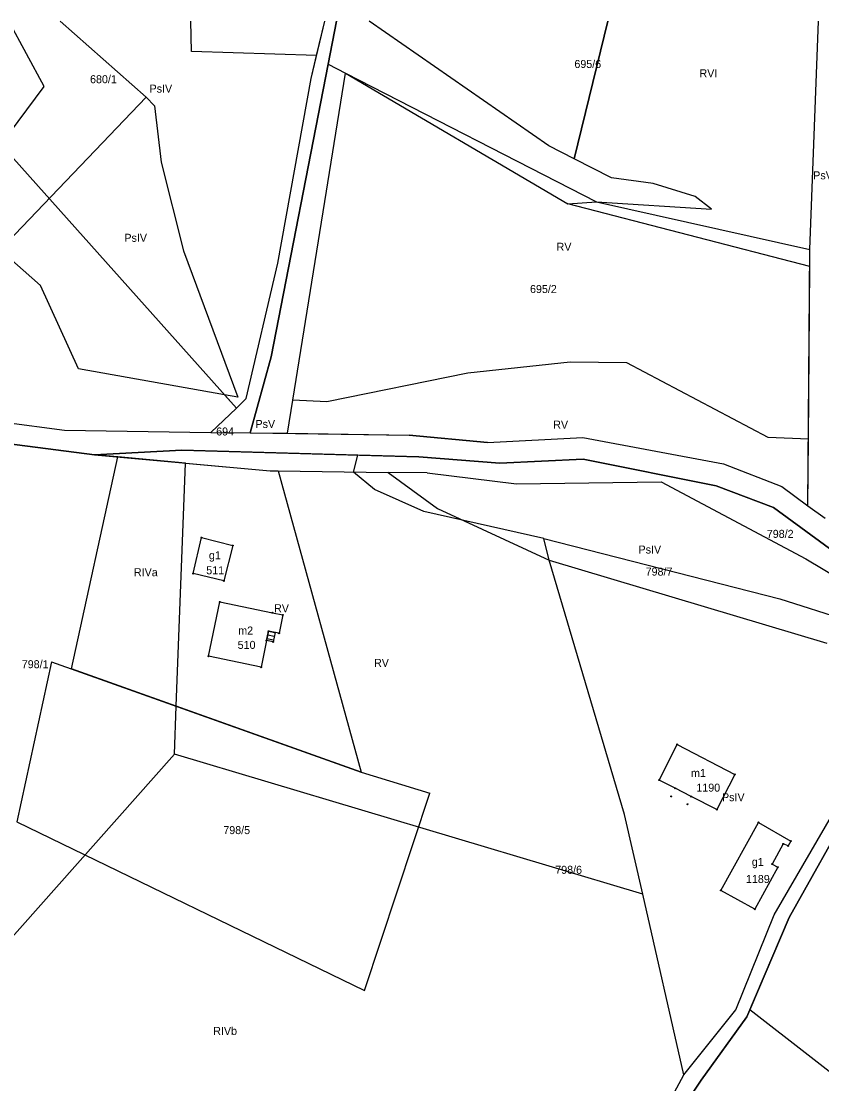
# Model space of a CAD drawing. Extents: x 7498273 to 7499989, y 5499795 to 5500810.
# Drawn here: x 7499540.8 to 7499690.9, y 5500610.4 to 5500809.6 of the extents above; entities that cross this region are included whole.
import ezdxf

# ---------------------------------------------------------------- set-up
doc = ezdxf.new("R2010")
doc.units = 0
for name, color, linetype in [('209-oznaczenie konturu klasyfikacyjnego', 7, 'Continuous'), ('211-numer działki ewidencyjnej', 7, 'Continuous'), ('217-kontur klasyfikacyjny', 7, 'Continuous'), ('218-kontur użytku gruntowego', 7, 'Continuous'), ('219-działka ewidencyjna', 7, 'Continuous'), ('312-budynek ewidencyjny', 7, 'Continuous'), ('312-oznaczenie budynku ewidencyjnego', 7, 'Continuous'), ('312-oznaczenie budynku ewidencyjnego-Atr117', 7, 'Continuous'), ('352-schody', 7, 'Continuous'), ('Punkt budynku', 7, 'Continuous')]:
    doc.layers.add(name, color=color, linetype=linetype)

# ---------------------------------------------------------------- blocks, each defined once
blk = doc.blocks.new('PUNKTBUD')
blk.add_circle((0, 0), 0.09)

msp = doc.modelspace()

# ---------------------------------------------------------------- linework, layer by layer
at = {"layer": '217-kontur klasyfikacyjny'}
for points in [[(7499545.08, 5500797.34), (7499538.502, 5500809.555)], [(7499564.25, 5500795.32), (7499548.098, 5500809.555)], [(7499572.75, 5500803.86), (7499572.622, 5500809.555)], [(7499596.18, 5500803.14), (7499597.713, 5500809.555)], [(7499599.94, 5500809.555), (7499598.38, 5500801.5)], [(7499639.71, 5500786.21), (7499606.021, 5500809.555)], [(7499650.807, 5500809.555), (7499644.49, 5500783.78)], [(7499688.68, 5500766.75), (7499690.297, 5500809.555)], [(7499596.18, 5500803.14), (7499572.75, 5500803.86)], [(7499595.15, 5500798.84), (7499596.18, 5500803.14)], [(7499598.38, 5500801.5), (7499587.67, 5500746.64)], [(7499591.72, 5500738.57), (7499601.59, 5500799.85)], [(7499601.59, 5500799.85), (7499643.29, 5500775.34)], [(7499537, 5500786.42), (7499545.08, 5500797.34)], [(7499588.95, 5500764.19), (7499595.15, 5500798.84)], [(7499536.85, 5500766.69), (7499564.25, 5500795.32)], [(7499564.25, 5500795.32), (7499565.8, 5500793.68)], [(7499565.8, 5500793.68), (7499567.05, 5500783.16)], [(7499644.49, 5500783.78), (7499639.71, 5500786.21)], [(7499651.48, 5500780.22), (7499644.49, 5500783.78)], [(7499567.05, 5500783.16), (7499571.22, 5500766.53)], [(7499659.33, 5500779.14), (7499651.48, 5500780.22)], [(7499667.17, 5500776.72), (7499659.33, 5500779.14)], [(7499643.29, 5500775.34), (7499648.65, 5500775.7)], [(7499688.66, 5500763.62), (7499643.29, 5500775.34)], [(7499648.65, 5500775.7), (7499670.23, 5500774.35)], [(7499670.23, 5500774.35), (7499667.17, 5500776.72)], [(7499544.41, 5500760.05), (7499536.85, 5500766.69)], [(7499571.22, 5500766.53), (7499581.44, 5500739.11)], [(7499688.66, 5500763.62), (7499688.68, 5500766.75)], [(7499583, 5500738.83), (7499588.95, 5500764.19)], [(7499688.41, 5500731.22), (7499688.66, 5500763.62)], [(7499551.52, 5500744.4), (7499544.41, 5500760.05)], [(7499587.67, 5500746.64), (7499583.73, 5500732.43)], [(7499643.72, 5500745.68), (7499624.53, 5500743.59)], [(7499654.36, 5500745.51), (7499643.72, 5500745.68)], [(7499680.85, 5500731.57), (7499654.36, 5500745.51)], [(7499578.92, 5500739.55), (7499551.52, 5500744.4)], [(7499624.53, 5500743.59), (7499598.14, 5500738.22)], [(7499581.17, 5500737.03), (7499578.92, 5500739.55)], [(7499581.44, 5500739.11), (7499578.92, 5500739.55)], [(7499581.17, 5500737.03), (7499583, 5500738.83)], [(7499590.71, 5500732.33), (7499591.72, 5500738.57)], [(7499598.14, 5500738.22), (7499591.72, 5500738.57)], [(7499576.36, 5500732.51), (7499581.17, 5500737.03)], [(7499537.58, 5500734.4), (7499548.9, 5500732.93)], [(7499548.9, 5500732.93), (7499576.36, 5500732.51)], [(7499583.73, 5500732.43), (7499590.71, 5500732.33)], [(7499590.71, 5500732.33), (7499613.53, 5500732.01)], [(7499613.53, 5500732.01), (7499628.25, 5500730.61)], [(7499628.25, 5500730.61), (7499646.12, 5500731.52)], [(7499646.12, 5500731.52), (7499672.47, 5500726.6)], [(7499688.41, 5500731.22), (7499680.85, 5500731.57)], [(7499554.57, 5500728.32), (7499532.73, 5500731.09)], [(7499688.31, 5500718.73), (7499688.41, 5500731.22)], [(7499550.24, 5500688.17), (7499558.89, 5500727.92)], [(7499570.92, 5500729.17), (7499554.57, 5500728.32)], [(7499558.89, 5500727.92), (7499554.57, 5500728.32)], [(7499571.63, 5500726.74), (7499558.89, 5500727.92)], [(7499603.93, 5500728.25), (7499570.92, 5500729.17)], [(7499603.11, 5500725.08), (7499603.93, 5500728.25)], [(7499615.37, 5500727.93), (7499603.93, 5500728.25)], [(7499630.53, 5500726.75), (7499615.37, 5500727.93)], [(7499646.15, 5500727.48), (7499630.53, 5500726.75)], [(7499671.11, 5500722.46), (7499646.15, 5500727.48)], [(7499569.88, 5500681.18), (7499571.63, 5500726.74)], [(7499571.63, 5500726.74), (7499587.48, 5500725.28)], [(7499672.47, 5500726.6), (7499683.45, 5500722.38)], [(7499587.48, 5500725.28), (7499588.98, 5500725.32)], [(7499588.98, 5500725.32), (7499604.56, 5500668.85)], [(7499607.04, 5500721.79), (7499603.11, 5500725.08)], [(7499616.31, 5500717.7), (7499607.04, 5500721.79)], [(7499681.88, 5500718.4), (7499671.11, 5500722.46)], [(7499683.45, 5500722.38), (7499688.31, 5500718.73)], [(7499638.78, 5500712.64), (7499616.31, 5500717.7)], [(7499697.51, 5500706.97), (7499681.88, 5500718.4)], [(7499688.31, 5500718.73), (7499691.53, 5500716.43)], [(7499639.77, 5500708.54), (7499638.78, 5500712.64)], [(7499638.78, 5500712.64), (7499683.07, 5500701.33)], [(7499653.92, 5500660.92), (7499639.77, 5500708.54)], [(7499683.07, 5500701.33), (7499695.62, 5500697.33)], [(7499569.88, 5500681.18), (7499550.24, 5500688.17)], [(7499569.54, 5500672.18), (7499569.88, 5500681.18)], [(7499604.56, 5500668.85), (7499569.88, 5500681.18)], [(7499569.54, 5500672.18), (7499522.3, 5500619.02)], [(7499657.34, 5500645.94), (7499569.54, 5500672.18)], [(7499681.96, 5500642.08), (7499694.3, 5500663.26)], [(7499696.89, 5500663.08), (7499684.81, 5500641.58)], [(7499657.34, 5500645.94), (7499653.92, 5500660.92)], [(7499665.04, 5500612.13), (7499657.34, 5500645.94)], [(7499674.83, 5500624.31), (7499681.96, 5500642.08)], [(7499684.81, 5500641.58), (7499677.4, 5500624.27)], [(7499665.04, 5500612.13), (7499674.83, 5500624.31)], [(7499677.4, 5500624.27), (7499676.84, 5500622.97)], [(7499747.57, 5500569.82), (7499677.4, 5500624.27)], [(7499676.84, 5500622.97), (7499668.27, 5500611.12)], [(7499652.99, 5500589.67), (7499665.04, 5500612.13)], [(7499668.27, 5500611.12), (7499664.76, 5500605.77)]]:
    msp.add_lwpolyline(points, dxfattribs=at)
at = {"layer": '218-kontur użytku gruntowego'}
for points in [[(7499545.08, 5500797.34), (7499538.502, 5500809.555)], [(7499564.25, 5500795.32), (7499548.098, 5500809.555)], [(7499572.75, 5500803.86), (7499572.622, 5500809.555)], [(7499596.18, 5500803.14), (7499597.713, 5500809.555)], [(7499599.94, 5500809.555), (7499598.38, 5500801.5)], [(7499639.71, 5500786.21), (7499606.021, 5500809.555)], [(7499644.49, 5500783.78), (7499650.807, 5500809.555)], [(7499688.68, 5500766.75), (7499690.297, 5500809.555)], [(7499596.18, 5500803.14), (7499572.75, 5500803.86)], [(7499595.15, 5500798.84), (7499596.18, 5500803.14)], [(7499598.38, 5500801.5), (7499587.67, 5500746.64)], [(7499591.72, 5500738.57), (7499601.59, 5500799.85)], [(7499601.59, 5500799.85), (7499643.29, 5500775.34)], [(7499537, 5500786.42), (7499545.08, 5500797.34)], [(7499588.95, 5500764.19), (7499595.15, 5500798.84)], [(7499536.85, 5500766.69), (7499564.25, 5500795.32)], [(7499564.25, 5500795.32), (7499565.8, 5500793.68)], [(7499565.8, 5500793.68), (7499567.05, 5500783.16)], [(7499644.49, 5500783.78), (7499639.71, 5500786.21)], [(7499651.48, 5500780.22), (7499644.49, 5500783.78)], [(7499567.05, 5500783.16), (7499571.22, 5500766.53)], [(7499659.33, 5500779.14), (7499651.48, 5500780.22)], [(7499667.17, 5500776.72), (7499659.33, 5500779.14)], [(7499643.29, 5500775.34), (7499648.65, 5500775.7)], [(7499688.66, 5500763.62), (7499643.29, 5500775.34)], [(7499648.65, 5500775.7), (7499670.23, 5500774.35)], [(7499670.23, 5500774.35), (7499667.17, 5500776.72)], [(7499544.41, 5500760.05), (7499536.85, 5500766.69)], [(7499571.22, 5500766.53), (7499581.44, 5500739.11)], [(7499688.66, 5500763.62), (7499688.68, 5500766.75)], [(7499583, 5500738.83), (7499588.95, 5500764.19)], [(7499688.41, 5500731.22), (7499688.66, 5500763.62)], [(7499551.52, 5500744.4), (7499544.41, 5500760.05)], [(7499587.67, 5500746.64), (7499583.73, 5500732.43)], [(7499643.72, 5500745.68), (7499624.53, 5500743.59)], [(7499654.36, 5500745.51), (7499643.72, 5500745.68)], [(7499680.85, 5500731.57), (7499654.36, 5500745.51)], [(7499578.92, 5500739.55), (7499551.52, 5500744.4)], [(7499624.53, 5500743.59), (7499598.14, 5500738.22)], [(7499581.17, 5500737.03), (7499578.92, 5500739.55)], [(7499581.44, 5500739.11), (7499578.92, 5500739.55)], [(7499581.17, 5500737.03), (7499583, 5500738.83)], [(7499590.71, 5500732.33), (7499591.72, 5500738.57)], [(7499598.14, 5500738.22), (7499591.72, 5500738.57)], [(7499576.36, 5500732.51), (7499581.17, 5500737.03)], [(7499537.58, 5500734.4), (7499548.9, 5500732.93)], [(7499548.9, 5500732.93), (7499576.36, 5500732.51)], [(7499583.73, 5500732.43), (7499590.71, 5500732.33)], [(7499590.71, 5500732.33), (7499613.53, 5500732.01)], [(7499613.53, 5500732.01), (7499628.25, 5500730.61)], [(7499628.25, 5500730.61), (7499646.12, 5500731.52)], [(7499646.12, 5500731.52), (7499672.47, 5500726.6)], [(7499688.41, 5500731.22), (7499680.85, 5500731.57)], [(7499554.57, 5500728.32), (7499532.73, 5500731.09)], [(7499688.31, 5500718.73), (7499688.41, 5500731.22)], [(7499550.24, 5500688.17), (7499558.89, 5500727.92)], [(7499570.92, 5500729.17), (7499554.57, 5500728.32)], [(7499558.89, 5500727.92), (7499554.57, 5500728.32)], [(7499571.63, 5500726.74), (7499558.89, 5500727.92)], [(7499603.93, 5500728.25), (7499570.92, 5500729.17)], [(7499603.11, 5500725.08), (7499603.93, 5500728.25)], [(7499615.37, 5500727.93), (7499603.93, 5500728.25)], [(7499630.53, 5500726.75), (7499615.37, 5500727.93)], [(7499646.15, 5500727.48), (7499630.53, 5500726.75)], [(7499671.11, 5500722.46), (7499646.15, 5500727.48)], [(7499569.88, 5500681.18), (7499571.63, 5500726.74)], [(7499571.63, 5500726.74), (7499587.48, 5500725.28)], [(7499672.47, 5500726.6), (7499683.45, 5500722.38)], [(7499587.48, 5500725.28), (7499588.98, 5500725.32)], [(7499588.98, 5500725.32), (7499604.56, 5500668.85)], [(7499607.04, 5500721.79), (7499603.11, 5500725.08)], [(7499616.31, 5500717.7), (7499607.04, 5500721.79)], [(7499681.88, 5500718.4), (7499671.11, 5500722.46)], [(7499683.45, 5500722.38), (7499688.31, 5500718.73)], [(7499638.78, 5500712.64), (7499616.31, 5500717.7)], [(7499697.51, 5500706.97), (7499681.88, 5500718.4)], [(7499688.31, 5500718.73), (7499691.53, 5500716.43)], [(7499639.77, 5500708.54), (7499638.78, 5500712.64)], [(7499638.78, 5500712.64), (7499683.07, 5500701.33)], [(7499653.92, 5500660.92), (7499639.77, 5500708.54)], [(7499683.07, 5500701.33), (7499695.62, 5500697.33)], [(7499569.88, 5500681.18), (7499550.24, 5500688.17)], [(7499569.54, 5500672.18), (7499569.88, 5500681.18)], [(7499604.56, 5500668.85), (7499569.88, 5500681.18)], [(7499569.54, 5500672.18), (7499522.3, 5500619.02)], [(7499657.34, 5500645.94), (7499569.54, 5500672.18)], [(7499681.96, 5500642.08), (7499694.3, 5500663.26)], [(7499696.89, 5500663.08), (7499684.81, 5500641.58)], [(7499657.34, 5500645.94), (7499653.92, 5500660.92)], [(7499665.04, 5500612.13), (7499657.34, 5500645.94)], [(7499674.83, 5500624.31), (7499681.96, 5500642.08)], [(7499684.81, 5500641.58), (7499677.4, 5500624.27)], [(7499665.04, 5500612.13), (7499674.83, 5500624.31)], [(7499677.4, 5500624.27), (7499676.84, 5500622.97)], [(7499747.57, 5500569.82), (7499677.4, 5500624.27)], [(7499676.84, 5500622.97), (7499668.27, 5500611.12)], [(7499652.99, 5500589.67), (7499665.04, 5500612.13)], [(7499668.27, 5500611.12), (7499664.76, 5500605.77)]]:
    msp.add_lwpolyline(points, dxfattribs=at)
at = {"layer": '219-działka ewidencyjna'}
for points in [[(7499516.319, 5500809.555), (7499581.17, 5500737.03)], [(7499595.15, 5500798.84), (7499597.713, 5500809.555)], [(7499598.38, 5500801.5), (7499599.94, 5500809.555)], [(7499688.68, 5500766.75), (7499690.297, 5500809.555)], [(7499587.67, 5500746.64), (7499598.38, 5500801.5)], [(7499598.38, 5500801.5), (7499601.59, 5500799.85)], [(7499601.59, 5500799.85), (7499648.65, 5500775.7)], [(7499588.95, 5500764.19), (7499595.15, 5500798.84)], [(7499648.65, 5500775.7), (7499688.68, 5500766.75)], [(7499688.31, 5500718.73), (7499688.68, 5500766.75)], [(7499583, 5500738.83), (7499588.95, 5500764.19)], [(7499583.73, 5500732.43), (7499587.67, 5500746.64)], [(7499581.17, 5500737.03), (7499583, 5500738.83)], [(7499576.36, 5500732.51), (7499581.17, 5500737.03)], [(7499537.58, 5500734.4), (7499548.9, 5500732.93)], [(7499548.9, 5500732.93), (7499576.36, 5500732.51)], [(7499576.36, 5500732.51), (7499583.73, 5500732.43)], [(7499583.73, 5500732.43), (7499613.53, 5500732.01)], [(7499628.25, 5500730.61), (7499613.53, 5500732.01)], [(7499628.25, 5500730.61), (7499646.12, 5500731.52)], [(7499646.12, 5500731.52), (7499672.47, 5500726.6)], [(7499532.73, 5500731.09), (7499554.57, 5500728.32)], [(7499554.57, 5500728.32), (7499570.92, 5500729.17)], [(7499554.57, 5500728.32), (7499587.48, 5500725.28)], [(7499570.92, 5500729.17), (7499615.37, 5500727.93)], [(7499615.37, 5500727.93), (7499630.53, 5500726.75)], [(7499630.53, 5500726.75), (7499646.15, 5500727.48)], [(7499646.15, 5500727.48), (7499671.11, 5500722.46)], [(7499672.47, 5500726.6), (7499683.45, 5500722.38)], [(7499587.48, 5500725.28), (7499588.98, 5500725.32)], [(7499588.98, 5500725.32), (7499609.64, 5500724.97)], [(7499588.98, 5500725.32), (7499604.56, 5500668.85)], [(7499609.64, 5500724.97), (7499618.88, 5500718.24)], [(7499616.9, 5500724.91), (7499609.64, 5500724.97)], [(7499616.9, 5500724.91), (7499633.67, 5500722.86)], [(7499633.67, 5500722.86), (7499660.77, 5500723.25)], [(7499660.77, 5500723.25), (7499687.91, 5500708.8)], [(7499671.11, 5500722.46), (7499681.88, 5500718.4)], [(7499683.45, 5500722.38), (7499688.31, 5500718.73)], [(7499618.88, 5500718.24), (7499639.77, 5500708.54)], [(7499681.88, 5500718.4), (7499697.51, 5500706.97)], [(7499688.31, 5500718.73), (7499691.53, 5500716.43)], [(7499639.77, 5500708.54), (7499691.85, 5500693)], [(7499687.91, 5500708.8), (7499704.82, 5500698.78)], [(7499546.47, 5500689.51), (7499539.98, 5500659.52)], [(7499546.47, 5500689.51), (7499604.56, 5500668.85)], [(7499604.56, 5500668.85), (7499617.42, 5500664.87)], [(7499605.16, 5500627.93), (7499617.42, 5500664.87)], [(7499681.96, 5500642.08), (7499694.3, 5500663.26)], [(7499684.81, 5500641.58), (7499696.89, 5500663.08)], [(7499539.98, 5500659.52), (7499605.16, 5500627.93)], [(7499674.83, 5500624.31), (7499681.96, 5500642.08)], [(7499676.84, 5500622.97), (7499684.81, 5500641.58)], [(7499665.04, 5500612.13), (7499674.83, 5500624.31)], [(7499668.27, 5500611.12), (7499676.84, 5500622.97)], [(7499652.99, 5500589.67), (7499665.04, 5500612.13)], [(7499664.76, 5500605.77), (7499668.27, 5500611.12)]]:
    msp.add_lwpolyline(points, dxfattribs=at)
at = {"layer": '312-budynek ewidencyjny'}
for points in [[(7499573.07, 5500706.04), (7499574.59, 5500712.79)], [(7499574.59, 5500712.79), (7499580.46, 5500711.31)], [(7499580.46, 5500711.31), (7499578.78, 5500704.67)], [(7499578.78, 5500704.67), (7499573.07, 5500706.04)], [(7499575.94, 5500690.56), (7499578.04, 5500700.74)], [(7499578.04, 5500700.74), (7499587.89, 5500698.7)], [(7499587.89, 5500698.7), (7499589.87, 5500698.3)], [(7499589.87, 5500698.3), (7499589.14, 5500694.85)], [(7499587.18, 5500695.25), (7499586.81, 5500693.49)], [(7499588.4, 5500695), (7499587.18, 5500695.25)], [(7499589.14, 5500694.85), (7499588.4, 5500695)], [(7499586.81, 5500693.49), (7499585.78, 5500688.49)], [(7499585.78, 5500688.49), (7499575.94, 5500690.56)], [(7499660.4, 5500667.35), (7499663.83, 5500674.03)], [(7499663.83, 5500674.03), (7499674.63, 5500668.42)], [(7499674.63, 5500668.42), (7499671.21, 5500661.81)], [(7499663.41, 5500665.81), (7499660.4, 5500667.35)], [(7499666.45, 5500664.26), (7499663.41, 5500665.81)], [(7499671.21, 5500661.81), (7499666.45, 5500664.26)], [(7499672, 5500646.66), (7499679.06, 5500659.4)], [(7499679.06, 5500659.4), (7499685.13, 5500655.92)], [(7499685.13, 5500655.92), (7499684.63, 5500655)], [(7499683.7, 5500655.38), (7499681.64, 5500651.61)], [(7499684.63, 5500655), (7499683.7, 5500655.38)], [(7499682.69, 5500651.02), (7499678.38, 5500643.13)], [(7499681.64, 5500651.61), (7499682.69, 5500651.02)], [(7499678.38, 5500643.13), (7499672, 5500646.66)]]:
    msp.add_lwpolyline(points, dxfattribs=at)
at = {"layer": '352-schody'}
msp.add_lwpolyline([(7499586.81, 5500693.49), (7499587.18, 5500695.25), (7499588.4, 5500695), (7499588.04, 5500693.23)], close=True, dxfattribs=at)
msp.add_lwpolyline([(7499586.81, 5500693.49), (7499587.18, 5500695.25), (7499588.4, 5500695), (7499588.04, 5500693.23)], close=True, dxfattribs=at)
for points in [[(7499588.11, 5500693.574), (7499586.882, 5500693.833)], [(7499588.25, 5500694.26), (7499587.026, 5500694.518)], [(7499588.389, 5500694.946), (7499587.17, 5500695.203)]]:
    msp.add_lwpolyline(points, dxfattribs=at)

# ---------------------------------------------------------------- block references
at = {"layer": 'Punkt budynku'}
for p in [(7499574.59, 5500712.79), (7499580.46, 5500711.31), (7499573.07, 5500706.04), (7499578.78, 5500704.67), (7499578.04, 5500700.74), (7499587.89, 5500698.7), (7499589.87, 5500698.3), (7499587.18, 5500695.25), (7499588.4, 5500695), (7499589.14, 5500694.85), (7499586.81, 5500693.49), (7499588.04, 5500693.23), (7499575.94, 5500690.56), (7499585.78, 5500688.49), (7499663.83, 5500674.03), (7499674.63, 5500668.42), (7499660.4, 5500667.35), (7499663.41, 5500665.81), (7499662.68, 5500664.29), (7499666.45, 5500664.26), (7499665.75, 5500662.81), (7499671.21, 5500661.81), (7499679.06, 5500659.4), (7499685.13, 5500655.92), (7499683.7, 5500655.38), (7499684.63, 5500655), (7499681.64, 5500651.61), (7499682.69, 5500651.02), (7499672, 5500646.66), (7499678.38, 5500643.13)]:
    msp.add_blockref('PUNKTBUD', p, dxfattribs=at)

# ---------------------------------------------------------------- texts
at = {"layer": '209-oznaczenie konturu klasyfikacyjnego'}
for s, p in [('RVI', (7499667.99, 5500799.05)), ('PsIV', (7499564.87, 5500796.18)), ('PsV', (7499689.31, 5500779.93)), ('PsIV', (7499560.15, 5500768.22)), ('RV', (7499641.19, 5500766.54)), ('PsV', (7499584.73, 5500733.33)), ('RV', (7499640.56, 5500733.21)), ('PsIV', (7499656.56, 5500709.8)), ('RIVa', (7499561.94, 5500705.55)), ('RV', (7499588.22, 5500698.8)), ('RV', (7499606.96, 5500688.56)), ('PsIV', (7499672.21, 5500663.39)), ('RIVb', (7499576.81, 5500619.58))]:
    msp.add_text(s, height=1.5, dxfattribs=at).set_placement(p)
at = {"layer": '211-numer działki ewidencyjnej'}
for s, p in [('695/6', (7499644.53, 5500800.8)), ('680/1', (7499553.71, 5500797.94)), ('695/2', (7499636.21, 5500758.62)), ('694', (7499577.36, 5500731.93)), ('798/2', (7499680.61, 5500712.74)), ('798/7', (7499657.89, 5500705.66)), ('798/1', (7499540.91, 5500688.31)), ('798/5', (7499578.7, 5500657.22)), ('798/6', (7499640.94, 5500649.78))]:
    msp.add_text(s, height=1.5, dxfattribs=at).set_placement(p)
at = {"layer": '312-oznaczenie budynku ewidencyjnego'}
for s, p in [('511', (7499575.5, 5500705.91)), ('510', (7499581.39, 5500691.93)), ('1190', (7499667.4, 5500665.18)), ('1189', (7499676.7, 5500648.06))]:
    msp.add_text(s, height=1.5, dxfattribs=at).set_placement(p)
at = {"layer": '312-oznaczenie budynku ewidencyjnego-Atr117'}
for s, p in [('g1', (7499575.999, 5500708.73)), ('m2', (7499581.496, 5500694.62)), ('m1', (7499666.395, 5500667.92)), ('g1', (7499677.799, 5500651.27))]:
    msp.add_text(s, height=1.5, dxfattribs=at).set_placement(p)

doc.saveas('drawing.dxf')
